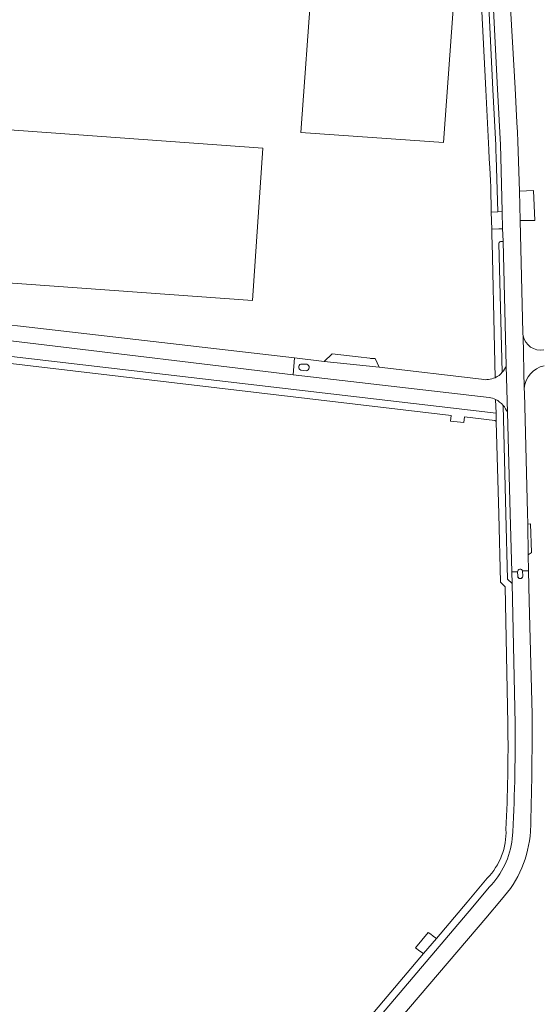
# Model space of a CAD drawing. Extents: x 152048 to 156914, y 461460 to 468786.
# Tile 257 of 272: x 154962 to 155088, y 467814 to 468052. Entities that reach past the tile are written whole.
import ezdxf

# ---------------------------------------------------------------- set-up
doc = ezdxf.new("R2010")
doc.units = 0
doc.header["$LTSCALE"] = 0.75
for name, color, linetype, lineweight in [('B-RO-VH-VERHARDING_ASFALT-GV', 251, 'CONTINUOUS', 18), ('B-RO-VH-VERHARDING_BETONSTRAATSTEEN-GV', 251, 'CONTINUOUS', 18), ('B-RO-VH-VERHARDING_TEGEL-GV', 251, 'CONTINUOUS', 18), ('B-RO-VH-VERHARDING_TEGEL_RUBBER-GV', 251, 'CONTINUOUS', 18)]:
    doc.layers.add(name, color=color, linetype=linetype, lineweight=lineweight)

msp = doc.modelspace()

# ---------------------------------------------------------------- linework, layer by layer
at = {"layer": 'B-RO-VH-VERHARDING_ASFALT-GV'}
msp.add_lwpolyline([(155028.516, 467969.951), (154964.483, 467977.38), (154943.439, 467979.821), (154932.016, 467981.074), (154915.443, 467982.95), (154911.647, 467983.347), (154910.045, 467983.515), (154909.658, 467979.758), (154911.253, 467979.584), (154919.78, 467978.656), (154943.208, 467976.091), (154964.068, 467973.591), (155028.203, 467965.905)], close=True, dxfattribs=at)
msp.add_lwpolyline([(155028.516, 467969.951), (154964.483, 467977.38), (154943.439, 467979.821), (154932.016, 467981.074), (154915.443, 467982.95), (154911.647, 467983.347), (154910.045, 467983.515), (154909.658, 467979.758), (154911.253, 467979.584), (154919.78, 467978.656), (154943.208, 467976.091), (154964.068, 467973.591), (155028.203, 467965.905)], close=True, dxfattribs=at)
for points in [[(155073.717, 467964.798), (155048.976, 467967.713), (155035.729, 467969.095), (155028.516, 467969.951), (155028.203, 467965.905), (155075.536, 467960.418)], [(155073.717, 467964.798), (155048.976, 467967.713), (155035.729, 467969.095), (155028.516, 467969.951), (155028.203, 467965.905), (155075.536, 467960.418)], [(155030.388, 467968.492), (155031.491, 467968.419)], [(155030.388, 467968.492), (155031.491, 467968.419)], [(155079.95, 467956.81), (155079.639, 467968.056)], [(155079.95, 467956.81), (155079.639, 467968.056)], [(155031.356, 467966.857), (155030.117, 467967.011)], [(155031.356, 467966.857), (155030.117, 467967.011)]]:
    msp.add_lwpolyline(points, dxfattribs=at)
for points in [[(155030.117, 467967.011, -0.9283546), (155030.388, 467968.492)], [(155030.117, 467967.011, -0.9283546), (155030.388, 467968.492)], [(155031.491, 467968.419, -0.8534367), (155031.356, 467966.857)], [(155031.491, 467968.419, -0.8534367), (155031.356, 467966.857)], [(155079.639, 467968.056, -0.117892), (155078.703, 467966.514)], [(155079.639, 467968.056, -0.117892), (155078.703, 467966.514)], [(155078.703, 467966.514, -0.1248948), (155076.983, 467965.199)], [(155078.703, 467966.514, -0.1248948), (155076.983, 467965.199)], [(155076.983, 467965.199, -0.1479132), (155073.717, 467964.798)], [(155076.983, 467965.199, -0.1479132), (155073.717, 467964.798)], [(155075.536, 467960.418, -0.0790801), (155077.106, 467959.944)], [(155075.536, 467960.418, -0.0790801), (155077.106, 467959.944)], [(155077.106, 467959.944, -0.0878395), (155078.913, 467958.517)], [(155077.106, 467959.944, -0.0878395), (155078.913, 467958.517)], [(155078.913, 467958.517, -0.0851816), (155079.95, 467956.81)], [(155078.913, 467958.517, -0.0851816), (155079.95, 467956.81)]]:
    msp.add_lwpolyline(points, format="xyb", dxfattribs=at)
at = {"layer": 'B-RO-VH-VERHARDING_BETONSTRAATSTEEN-GV'}
for points in [[(155083.68, 467976.005), (155083.041, 468003.128), (155082.844, 468010.201), (155082.468, 468022.186), (155082.383, 468024.505), (155082.244, 468026.821), (155081.786, 468035.105), (155080.481, 468058.711), (155079.708, 468073.851), (155077.737, 468073.751), (155077.705, 468073.749), (155075.627, 468073.651), (155076.093, 468063.881), (155076.188, 468062.17)], [(155083.68, 467976.005), (155083.041, 468003.128), (155082.844, 468010.201), (155082.468, 468022.186), (155082.383, 468024.505), (155082.244, 468026.821), (155081.786, 468035.105), (155080.481, 468058.711), (155079.708, 468073.851), (155077.737, 468073.751), (155077.705, 468073.749), (155075.627, 468073.651), (155076.093, 468063.881), (155076.188, 468062.17)], [(155076.188, 468062.17), (155077.562, 468034.842), (155078.238, 468021.396), (155078.356, 468018.441), (155078.688, 468005.287), (155078.792, 468001.148), (155078.827, 467999.77), (155078.905, 467998.078), (155079.639, 467968.056), (155079.95, 467956.81), (155080.63, 467932.379), (155081.021, 467918.308), (155082.398, 467918.346)], [(155076.188, 468062.17), (155077.562, 468034.842), (155078.238, 468021.396), (155078.356, 468018.441), (155078.688, 468005.287), (155078.792, 468001.148), (155078.827, 467999.77), (155078.905, 467998.078), (155079.639, 467968.056), (155079.95, 467956.81), (155080.63, 467932.379), (155081.021, 467918.308), (155082.398, 467918.346)], [(155083.611, 467918.529), (155085.064, 467918.564), (155084.972, 467922.451), (155084.848, 467929.862), (155084.781, 467932.558), (155084.062, 467961.421), (155084.05, 467961.524), (155084.027, 467962.595), (155083.755, 467975.327)], [(155083.611, 467918.529), (155085.064, 467918.564), (155084.972, 467922.451), (155084.848, 467929.862), (155084.781, 467932.558), (155084.062, 467961.421), (155084.05, 467961.524), (155084.027, 467962.595), (155083.755, 467975.327)], [(155083.755, 467975.327), (155084.027, 467962.595)], [(155083.755, 467975.327), (155084.027, 467962.595)], [(155031.491, 467968.419), (155030.388, 467968.492)], [(155031.491, 467968.419), (155030.388, 467968.492)], [(155030.117, 467967.011), (155031.356, 467966.857)], [(155030.117, 467967.011), (155031.356, 467966.857)], [(155082.44, 467917.306), (155082.398, 467918.346), (155081.021, 467918.308), (155081.099, 467915.508), (155081.794, 467881.668)], [(155082.44, 467917.306), (155082.398, 467918.346), (155081.021, 467918.308), (155081.099, 467915.508), (155081.794, 467881.668)], [(155082.398, 467918.346), (155082.44, 467917.306)], [(155082.398, 467918.346), (155082.44, 467917.306)], [(155085.885, 467884.002), (155085.238, 467911.252), (155085.064, 467918.564), (155083.611, 467918.529), (155083.646, 467917.312)], [(155085.885, 467884.002), (155085.238, 467911.252), (155085.064, 467918.564), (155083.611, 467918.529), (155083.646, 467917.312)], [(155083.646, 467917.312), (155083.611, 467918.529)], [(155083.646, 467917.312), (155083.611, 467918.529)], [(155075.582, 467842.177), (155071.559, 467837.429), (155043.69, 467804.54), (155042.167, 467802.77), (155040.625, 467801.015), (155004.22, 467759.904), (155007.312, 467757.191), (155031.966, 467785.022), (155042.519, 467796.974), (155074.704, 467834.738), (155078.532, 467839.229)], [(155075.582, 467842.177), (155071.559, 467837.429), (155043.69, 467804.54), (155042.167, 467802.77), (155040.625, 467801.015), (155004.22, 467759.904), (155007.312, 467757.191), (155031.966, 467785.022), (155042.519, 467796.974), (155074.704, 467834.738), (155078.532, 467839.229)]]:
    msp.add_lwpolyline(points, dxfattribs=at)
for points in [[(155086.255, 468010.389), (155082.844, 468010.201), (155083.041, 468003.128), (155086.543, 468003.156)], [(155086.255, 468010.389), (155082.844, 468010.201), (155083.041, 468003.128), (155086.543, 468003.156)], [(155077.66, 468005.211), (155076.062, 468005.137), (155076.165, 468001.066), (155077.867, 468001.119), (155078.728, 468001.146), (155078.792, 468001.148), (155078.688, 468005.287)], [(155077.66, 468005.211), (155076.062, 468005.137), (155076.165, 468001.066), (155077.867, 468001.119), (155078.728, 468001.146), (155078.792, 468001.148), (155078.688, 468005.287)], [(155035.729, 467969.095), (155048.976, 467967.713), (155047.987, 467969.791), (155046.891, 467969.854), (155046.771, 467969.903), (155043.883, 467970.243), (155037.646, 467970.972)], [(155035.729, 467969.095), (155048.976, 467967.713), (155047.987, 467969.791), (155046.891, 467969.854), (155046.771, 467969.903), (155043.883, 467970.243), (155037.646, 467970.972)], [(155084.848, 467929.862), (155084.972, 467922.451), (155085.687, 467922.941), (155085.78, 467923.004), (155085.483, 467929.909)], [(155084.848, 467929.862), (155084.972, 467922.451), (155085.687, 467922.941), (155085.78, 467923.004), (155085.483, 467929.909)], [(155057.778, 467827.537), (155058.828, 467826.767), (155059.68, 467826.169), (155062.843, 467829.783), (155062.041, 467830.382), (155061.443, 467830.829), (155060.831, 467831.287)], [(155057.778, 467827.537), (155058.828, 467826.767), (155059.68, 467826.169), (155062.843, 467829.783), (155062.041, 467830.382), (155061.443, 467830.829), (155060.831, 467831.287)]]:
    msp.add_lwpolyline(points, close=True, dxfattribs=at)
for points in [[(155083.755, 467975.327, -0.039664), (155083.68, 467976.005)], [(155083.755, 467975.327, -0.039664), (155083.68, 467976.005)], [(155088.75, 467971.935, -0.4131556), (155083.755, 467975.327)], [(155088.75, 467971.935, -0.4131556), (155083.755, 467975.327)], [(155030.388, 467968.492, 0.9283546), (155030.117, 467967.011)], [(155030.388, 467968.492, 0.9283546), (155030.117, 467967.011)], [(155031.356, 467966.857, 0.8534367), (155031.491, 467968.419)], [(155031.356, 467966.857, 0.8534367), (155031.491, 467968.419)], [(155084.027, 467962.595, -0.3388023), (155088.829, 467968.053)], [(155084.027, 467962.595, -0.3388023), (155088.829, 467968.053)], [(155083.611, 467918.529, 0.8565845), (155082.398, 467918.346)], [(155082.398, 467918.346, -0.8565845), (155083.611, 467918.529)], [(155083.611, 467918.529, 0.8565845), (155082.398, 467918.346)], [(155082.398, 467918.346, -0.8565845), (155083.611, 467918.529)], [(155082.44, 467917.306, 1), (155083.646, 467917.312)], [(155083.646, 467917.312, -1), (155082.44, 467917.306)], [(155082.44, 467917.306, 1), (155083.646, 467917.312)], [(155083.646, 467917.312, -1), (155082.44, 467917.306)], [(155085.521, 467855.654, 0.0100185), (155085.885, 467884.002)], [(155085.521, 467855.654, 0.0100185), (155085.885, 467884.002)], [(155081.794, 467881.668, -0.0173336), (155081.13, 467853.86)], [(155081.794, 467881.668, -0.0173336), (155081.13, 467853.86)], [(155081.13, 467853.86, -0.1624477), (155075.582, 467842.177)], [(155081.13, 467853.86, -0.1624477), (155075.582, 467842.177)], [(155078.532, 467839.229, 0.1682042), (155085.521, 467855.654)], [(155078.532, 467839.229, 0.1682042), (155085.521, 467855.654)]]:
    msp.add_lwpolyline(points, format="xyb", dxfattribs=at)
at = {"layer": 'B-RO-VH-VERHARDING_TEGEL-GV'}
for points in [[(155070.564, 468125.614), (155073.014, 468069.213), (155073.123, 468066.658), (155073.193, 468065.023), (155073.325, 468063.176), (155074.754, 468034.667), (155075.48, 468020.191), (155075.558, 468018.02), (155075.685, 468015.851), (155075.834, 468012.771), (155075.91, 468011.19), (155076.062, 468005.137), (155077.66, 468005.211), (155077.256, 468018.534), (155077.174, 468019.936), (155077.135, 468021.341), (155076.465, 468034.774), (155075.123, 468061.664)], [(155070.564, 468125.614), (155073.014, 468069.213), (155073.123, 468066.658), (155073.193, 468065.023), (155073.325, 468063.176), (155074.754, 468034.667), (155075.48, 468020.191), (155075.558, 468018.02), (155075.685, 468015.851), (155075.834, 468012.771), (155075.91, 468011.19), (155076.062, 468005.137), (155077.66, 468005.211), (155077.256, 468018.534), (155077.174, 468019.936), (155077.135, 468021.341), (155076.465, 468034.774), (155075.123, 468061.664)], [(155078.286, 467998.041), (155078.905, 467998.078), (155078.827, 467999.77), (155078.792, 468001.148), (155078.728, 468001.146), (155077.867, 468001.119), (155076.165, 468001.066)], [(155078.286, 467998.041), (155078.905, 467998.078), (155078.827, 467999.77), (155078.792, 468001.148), (155078.728, 468001.146), (155077.867, 468001.119), (155076.165, 468001.066)], [(155076.165, 468001.066), (155076.225, 467999.235), (155076.256, 467997.858), (155076.822, 467972.417), (155076.983, 467965.199)], [(155076.165, 468001.066), (155076.225, 467999.235), (155076.256, 467997.858), (155076.822, 467972.417), (155076.983, 467965.199)], [(155078.703, 467966.514), (155077.905, 467997.659)], [(155078.703, 467966.514), (155077.905, 467997.659)], [(155077.259, 467954.51), (155077.201, 467956.67), (154963.662, 467969.884), (154943.04, 467972.284), (154917.142, 467975.156), (154897.626, 467977.316), (154887.484, 467978.471), (154874.524, 467979.961), (154860.239, 467981.601)], [(155077.259, 467954.51), (155077.201, 467956.67), (154963.662, 467969.884), (154943.04, 467972.284), (154917.142, 467975.156), (154897.626, 467977.316), (154887.484, 467978.471), (154874.524, 467979.961), (154860.239, 467981.601)], [(154860.253, 467980.006), (154869.485, 467978.922), (154885.136, 467977.084), (154942.945, 467970.629), (154963.479, 467968.21), (155066.397, 467956.084), (155066.214, 467954.718), (155069.434, 467954.374), (155069.572, 467955.722), (155076.895, 467954.84)], [(154860.253, 467980.006), (154869.485, 467978.922), (154885.136, 467977.084), (154942.945, 467970.629), (154963.479, 467968.21), (155066.397, 467956.084), (155066.214, 467954.718), (155069.434, 467954.374), (155069.572, 467955.722), (155076.895, 467954.84)], [(155077.106, 467959.944), (155077.201, 467956.67), (155077.259, 467954.51), (155077.861, 467932.26), (155078.305, 467915.837), (155079.368, 467914.713), (155080.06, 467881.621)], [(155077.106, 467959.944), (155077.201, 467956.67), (155077.259, 467954.51), (155077.861, 467932.26), (155078.305, 467915.837), (155079.368, 467914.713), (155080.06, 467881.621)], [(155081.794, 467881.668), (155081.099, 467915.508), (155079.966, 467916.589), (155079.571, 467932.333), (155078.913, 467958.517)], [(155081.794, 467881.668), (155081.099, 467915.508), (155079.966, 467916.589), (155079.571, 467932.333), (155078.913, 467958.517)], [(155075.09, 467844.357), (155070.227, 467838.57), (155062.843, 467829.783), (155059.68, 467826.169), (155043.065, 467806.441), (155040.099, 467803.057), (155032.07, 467793.978), (155029.309, 467790.829), (155015.575, 467775.331), (155012.282, 467771.586), (155002.919, 467761.045), (155004.22, 467759.904), (155040.625, 467801.015), (155042.167, 467802.77), (155043.69, 467804.54), (155071.559, 467837.429), (155075.582, 467842.177)], [(155075.09, 467844.357), (155070.227, 467838.57), (155062.843, 467829.783), (155059.68, 467826.169), (155043.065, 467806.441), (155040.099, 467803.057), (155032.07, 467793.978), (155029.309, 467790.829), (155015.575, 467775.331), (155012.282, 467771.586), (155002.919, 467761.045), (155004.22, 467759.904), (155040.625, 467801.015), (155042.167, 467802.77), (155043.69, 467804.54), (155071.559, 467837.429), (155075.582, 467842.177)]]:
    msp.add_lwpolyline(points, dxfattribs=at)
for points in [[(155077.905, 467997.659, -0.4207089), (155078.286, 467998.041)], [(155077.905, 467997.659, -0.4207089), (155078.286, 467998.041)], [(155076.983, 467965.199, 0.1248948), (155078.703, 467966.514)], [(155076.983, 467965.199, 0.1248948), (155078.703, 467966.514)], [(155078.913, 467958.517, 0.0878395), (155077.106, 467959.944)], [(155078.913, 467958.517, 0.0878395), (155077.106, 467959.944)], [(155076.895, 467954.84, -0.2968235), (155077.259, 467954.51)], [(155076.895, 467954.84, -0.2968235), (155077.259, 467954.51)], [(155080.06, 467881.621, -0.0152389), (155079.596, 467856.16)], [(155080.06, 467881.621, -0.0152389), (155079.596, 467856.16)], [(155081.13, 467853.86, 0.0173336), (155081.794, 467881.668)], [(155081.13, 467853.86, 0.0173336), (155081.794, 467881.668)], [(155079.596, 467856.16, -0.2038597), (155075.09, 467844.357)], [(155079.596, 467856.16, -0.2038597), (155075.09, 467844.357)], [(155075.582, 467842.177, 0.1624477), (155081.13, 467853.86)], [(155075.582, 467842.177, 0.1624477), (155081.13, 467853.86)]]:
    msp.add_lwpolyline(points, format="xyb", dxfattribs=at)
at = {"layer": 'B-RO-VH-VERHARDING_TEGEL_RUBBER-GV'}
for points in [[(155032.712, 468061.028), (155030.082, 468024.391), (155064.527, 468021.937), (155067.21, 468058.653)], [(155032.712, 468061.028), (155030.082, 468024.391), (155064.527, 468021.937), (155067.21, 468058.653)], [(155018.384, 467983.865), (155020.912, 468020.625), (154951.91, 468025.594), (154949.326, 467988.854)], [(155018.384, 467983.865), (155020.912, 468020.625), (154951.91, 468025.594), (154949.326, 467988.854)]]:
    msp.add_lwpolyline(points, close=True, dxfattribs=at)

doc.saveas('drawing.dxf')
